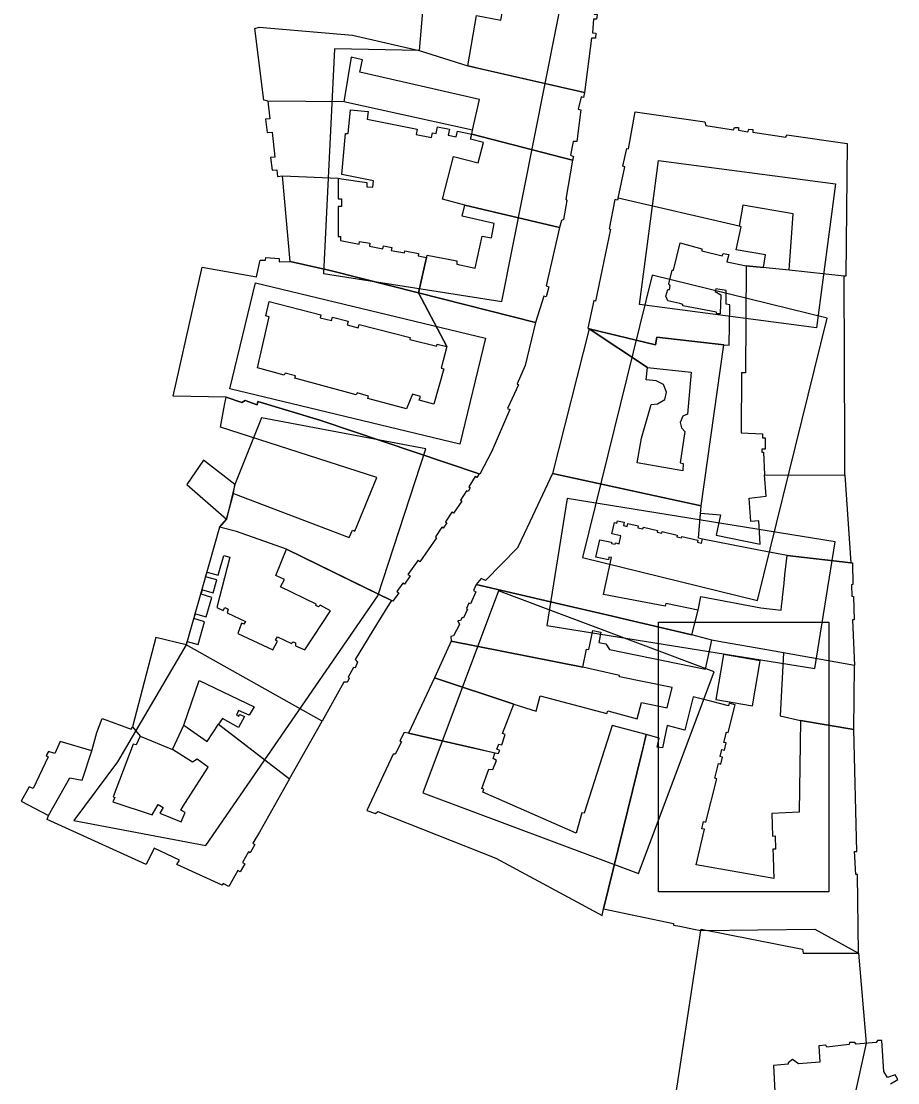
# Model space of a CAD drawing. Extents: x -293619 to -291580, y 30940 to 32770.
# Drawn here: x -291641.494 to -291637.479, y 30954.671 to 30959.536 of the extents above; entities that cross this region are included whole.
import ezdxf

# ---------------------------------------------------------------- set-up
doc = ezdxf.new("R2010")
doc.units = 0
doc.layers.add('RAMKA_I_OPISY', color=7, linetype='Continuous')

msp = doc.modelspace()

# ---------------------------------------------------------------- linework, layer by layer
at = {"layer": 'RAMKA_I_OPISY'}
for points in [[(-291639.4672, 30960.8158), (-291639.6246, 30959.9238), (-291639.6409, 30959.7608), (-291639.6714, 30959.402), (-291640.0591, 30959.4087), (-291640.1088, 30958.3791), (-291639.2922, 30958.2513), (-291638.9443, 30960.0051), (-291639.0153, 30960.914)], [(-291639.2553, 30959.8527), (-291638.8609, 30959.8048), (-291638.8536, 30959.8037), (-291638.8688, 30959.5684), (-291638.8561, 30959.5665), (-291638.858, 30959.5449), (-291638.8726, 30959.5449), (-291638.8766, 30959.4824), (-291638.8609, 30959.4805), (-291638.8628, 30959.458), (-291638.8815, 30959.458), (-291638.9137, 30959.2088), (-291638.9215, 30959.2107), (-291639.3772, 30959.3148), (-291639.4477, 30959.3309), (-291639.4076, 30959.5624), (-291639.2963, 30959.54), (-291639.268, 30959.6963), (-291639.6409, 30959.7608), (-291639.6246, 30959.9238), (-291639.4458, 30959.8908)], [(-291638.9682, 30958.8984), (-291639.43, 30959.0181), (-291639.426, 30959.0368), (-291639.3941, 30959.1763), (-291639.9433, 30959.3018), (-291639.9304, 30959.3583), (-291639.9824, 30959.3702), (-291640.0152, 30959.1664), (-291640.3642, 30959.1699), (-291640.3828, 30959.1743), (-291640.4239, 30959.5021), (-291640.4042, 30959.5078), (-291639.976, 30959.471), (-291639.6714, 30959.402), (-291639.4477, 30959.3309), (-291638.9137, 30959.2088), (-291638.9188, 30959.1864), (-291638.9294, 30959.1889), (-291638.9422, 30959.1322), (-291638.9297, 30959.1293), (-291638.9482, 30958.9839), (-291638.9653, 30958.9839), (-291638.9781, 30958.9212), (-291638.9639, 30958.9155)], [(-291640.2973, 30958.8266), (-291640.0424, 30958.8168), (-291640.0263, 30958.8139), (-291639.9113, 30958.7966), (-291639.9112, 30958.7765), (-291639.8827, 30958.7751), (-291639.8799, 30958.8036), (-291640.0252, 30958.8335), (-291640.008, 30959.0215), (-291639.9956, 30959.0204), (-291639.9857, 30959.1288), (-291639.9052, 30959.1214), (-291639.9084, 30959.0872), (-291639.6801, 30959.041), (-291639.685, 30959.0169), (-291639.6137, 30959.0024), (-291639.6092, 30959.0248), (-291639.5936, 30959.0217), (-291639.5875, 30959.0517), (-291639.5317, 30959.0404), (-291639.5373, 30959.0129), (-291639.5007, 30959.0055), (-291639.4954, 30959.0314), (-291639.43, 30959.0181), (-291639.426, 30959.0368), (-291640.0152, 30959.1664), (-291640.3642, 30959.1699), (-291640.3552, 30959.089), (-291640.3741, 30959.0869), (-291640.3673, 30959.0253), (-291640.3442, 30959.0279), (-291640.3314, 30958.9129), (-291640.3512, 30958.9108), (-291640.3447, 30958.8526), (-291640.3233, 30958.855), (-291640.3198, 30958.8239)], [(-291638.7598, 30958.7249), (-291638.7281, 30958.8688), (-291638.7378, 30958.871), (-291638.72, 30958.9522), (-291638.7116, 30958.9503), (-291638.6819, 30959.1207), (-291638.3626, 30959.0747), (-291638.3572, 30959.0585), (-291638.2315, 30959.0382), (-291638.2263, 30959.0485), (-291638.2085, 30959.0485), (-291638.2085, 30959.0357), (-291638.1649, 30959.0293), (-291638.1608, 30959.0409), (-291638.143, 30959.0395), (-291638.143, 30959.0279), (-291637.992, 30959.0044), (-291637.9866, 30959.0152), (-291637.7107, 30958.9746), (-291637.7159, 30958.3681), (-291637.7237, 30958.3681), (-291637.9764, 30958.3952), (-291637.957, 30958.6531), (-291638.1878, 30958.6929), (-291638.2058, 30958.5967)], [(-291639.0276, 30958.591), (-291639.4612, 30958.693), (-291639.5637, 30958.7198), (-291639.5129, 30958.9157), (-291639.4007, 30958.8866), (-291639.3766, 30958.9798), (-291639.4359, 30958.9951), (-291639.43, 30959.0181), (-291638.9683, 30958.8983), (-291638.9994, 30958.7203), (-291638.9938, 30958.7147), (-291639.0094, 30958.6275), (-291639.0194, 30958.6219)], [(-291638.5751, 30958.8974), (-291637.7637, 30958.7903), (-291637.8508, 30958.1306), (-291638.6622, 30958.2377)], [(-291639.6733, 30958.2913), (-291640.0786, 30958.3933), (-291640.2624, 30958.4339), (-291640.2973, 30958.8266), (-291640.0424, 30958.8168), (-291640.0424, 30958.7213), (-291640.0262, 30958.7213), (-291640.0262, 30958.6866), (-291640.0424, 30958.6866), (-291640.0424, 30958.5488), (-291640.0316, 30958.5488), (-291640.0316, 30958.5303), (-291639.946, 30958.514), (-291639.9435, 30958.5269), (-291639.8964, 30958.5179), (-291639.899, 30958.5047), (-291639.8369, 30958.4929), (-291639.8345, 30958.5059), (-291639.7961, 30958.4985), (-291639.7986, 30958.4853), (-291639.7377, 30958.4737), (-291639.7358, 30958.4837), (-291639.6739, 30958.4719), (-291639.6761, 30958.4606), (-291639.638, 30958.4533)], [(-291638.7598, 30958.7249), (-291638.7617, 30958.7157), (-291638.7749, 30958.7184), (-291638.8011, 30958.5843), (-291638.7952, 30958.5824), (-291638.8626, 30958.2534), (-291638.8701, 30958.2556), (-291638.8985, 30958.129), (-291638.892, 30958.1268), (-291638.5877, 30958.0524), (-291638.5823, 30958.0884), (-291638.2758, 30958.0524), (-291638.2515, 30958.0514), (-291638.2482, 30958.2358), (-291638.2639, 30958.2391), (-291638.2639, 30958.3024), (-291638.3115, 30958.3098), (-291638.3157, 30958.2971), (-291638.2893, 30958.2813), (-291638.2925, 30958.1948), (-291638.3072, 30958.1948), (-291638.3094, 30958.2022), (-291638.4632, 30958.2317), (-291638.4632, 30958.2381), (-291638.4768, 30958.2414), (-291638.5317, 30958.2549), (-291638.5412, 30958.275), (-291638.5317, 30958.3066), (-291638.5243, 30958.3066), (-291638.5212, 30958.3235), (-291638.5275, 30958.3319), (-291638.5117, 30958.3952), (-291638.5054, 30958.3952), (-291638.4759, 30958.5196), (-291638.3758, 30958.4933), (-291638.3758, 30958.4827), (-291638.283, 30958.4606), (-291638.2778, 30958.4711), (-291638.2525, 30958.4659), (-291638.262, 30958.4333), (-291638.2315, 30958.4266), (-291638.1736, 30958.4141), (-291638.0929, 30958.4064), (-291638.0847, 30958.4648), (-291638.2185, 30958.4878), (-291638.1963, 30958.5927), (-291638.2058, 30958.5967)], [(-291639.0276, 30958.591), (-291639.0884, 30958.3232), (-291639.0765, 30958.3186), (-291639.0884, 30958.2732), (-291639.0993, 30958.2764), (-291639.1382, 30958.155), (-291639.6733, 30958.2913), (-291639.638, 30958.4533), (-291639.6348, 30958.4641), (-291639.4982, 30958.437), (-291639.4982, 30958.4218), (-291639.4147, 30958.4034), (-291639.3822, 30958.5499), (-291639.3399, 30958.5433), (-291639.3269, 30958.6084), (-291639.4743, 30958.6421), (-291639.4612, 30958.693)], [(-291639.1382, 30958.155), (-291639.1853, 30957.9586), (-291639.2218, 30957.8734), (-291639.2156, 30957.869), (-291639.2662, 30957.7611), (-291639.2553, 30957.7557), (-291639.3378, 30957.5652), (-291639.393, 30957.4606), (-291639.3963, 30957.4616), (-291640.1256, 30957.7081), (-291640.4099, 30957.793), (-291640.4126, 30957.7779), (-291640.4683, 30957.7982), (-291640.4835, 30957.7882), (-291640.5551, 30957.8122), (-291640.7979, 30957.8182), (-291640.6647, 30958.4092), (-291640.4156, 30958.3638), (-291640.3985, 30958.4401), (-291640.375, 30958.4401), (-291640.3731, 30958.4528), (-291640.3114, 30958.449), (-291640.3122, 30958.4336), (-291640.2624, 30958.4339), (-291640.0786, 30958.3933), (-291639.6733, 30958.2913), (-291639.5442, 30958.0448), (-291639.5698, 30957.9452), (-291639.5584, 30957.9422), (-291639.6031, 30957.781), (-291639.6711, 30957.7991), (-291639.6647, 30957.8163), (-291639.7018, 30957.8272), (-291639.729, 30957.7602), (-291639.9065, 30957.8073), (-291639.9029, 30957.8173), (-291639.9546, 30957.8331), (-291639.96, 30957.8232), (-291640.2399, 30957.9002), (-291640.2372, 30957.9102), (-291640.2843, 30957.9224), (-291640.2888, 30957.9142), (-291640.412, 30957.9478), (-291640.3576, 30958.1817), (-291640.3739, 30958.1862), (-291640.3576, 30958.2506), (-291640.1211, 30958.1904), (-291640.1244, 30958.1771), (-291640.0719, 30958.1638), (-291640.068, 30958.1789), (-291639.9966, 30958.1608), (-291640.0009, 30958.1438), (-291639.9501, 30958.1309), (-291639.9462, 30958.1461), (-291639.7115, 30958.0864), (-291639.7137, 30958.0775), (-291639.5905, 30958.0461), (-291639.588, 30958.0559), (-291639.5442, 30958.0448), (-291639.6733, 30958.2913)], [(-291638.1766, 30957.9251), (-291638.1937, 30957.9251), (-291638.1957, 30957.6495), (-291638.0979, 30957.6444), (-291638.0979, 30957.6273), (-291638.0858, 30957.6262), (-291638.0858, 30957.5747), (-291638.1019, 30957.5747), (-291638.1019, 30957.5606), (-291638.0938, 30957.5606), (-291638.0897, 30957.457), (-291637.7213, 30957.456), (-291637.7215, 30957.5385), (-291637.7216, 30957.591), (-291637.7237, 30958.3681), (-291637.9764, 30958.3952), (-291638.1736, 30958.4141)], [(-291640.4212, 30958.3365), (-291639.3674, 30958.0836), (-291639.484, 30957.598), (-291640.5378, 30957.8509)], [(-291638.6035, 30958.372), (-291638.9222, 30957.0784), (-291638.1206, 30956.8809), (-291637.8019, 30958.1745)], [(-291638.892, 30958.1268), (-291639.0606, 30957.463), (-291638.3786, 30957.3156), (-291638.2758, 30958.0524), (-291638.5823, 30958.0884), (-291638.5877, 30958.0524), (-291638.892, 30958.1268), (-291638.6246, 30957.9485), (-291638.4246, 30957.9276), (-291638.4425, 30957.7349), (-291638.4634, 30957.7259), (-291638.4754, 30957.6976), (-291638.4694, 30957.6722), (-291638.4545, 30957.6557), (-291638.4754, 30957.5124), (-291638.4619, 30957.5094), (-291638.4634, 30957.475), (-291638.6724, 30957.5124), (-291638.653, 30957.6244), (-291638.6082, 30957.7797), (-291638.5784, 30957.7827), (-291638.5455, 30957.8021), (-291638.5381, 30957.8365), (-291638.5515, 30957.8708), (-291638.5858, 30957.8872), (-291638.6306, 30957.8917), (-291638.6246, 30957.9485)], [(-291639.3963, 30957.4616), (-291639.4063, 30957.4449), (-291639.4142, 30957.4496), (-291639.4432, 30957.4018), (-291639.4368, 30957.3973), (-291639.4463, 30957.3813), (-291639.4538, 30957.3842), (-291639.4816, 30957.3414), (-291639.4747, 30957.3364), (-291639.5134, 30957.2812), (-291639.5209, 30957.2857), (-291639.5509, 30957.2424), (-291639.5442, 30957.2371), (-291639.561, 30957.2122), (-291639.5665, 30957.2167), (-291639.5966, 30957.1732), (-291639.591, 30957.1681), (-291639.6671, 30957.0591), (-291639.6748, 30957.0653), (-291639.7228, 30957.0007), (-291639.7128, 30956.9937), (-291639.7382, 30956.9561), (-291639.7456, 30956.9613), (-291639.7728, 30956.9226), (-291639.7644, 30956.9168), (-291639.792, 30956.8776), (-291639.7971, 30956.8812), (-291640.2787, 30957.1162), (-291640.508, 30957.1979), (-291640.5852, 30957.2171), (-291640.5527, 30957.2544), (-291640.5216, 30957.3716), (-291639.9915, 30957.1692), (-291639.9765, 30957.2034), (-291639.9649, 30957.1986), (-291639.8653, 30957.4454), (-291640.5811, 30957.6762), (-291640.5622, 30957.776), (-291640.5551, 30957.8122), (-291640.4835, 30957.7882), (-291640.4683, 30957.7982), (-291640.4126, 30957.7779), (-291640.4099, 30957.793), (-291640.1256, 30957.7081)], [(-291640.3928, 30957.7187), (-291640.5151, 30957.4124), (-291640.5527, 30957.2544), (-291640.5852, 30957.2171), (-291640.7385, 30956.678), (-291641.0532, 30956.1424), (-291641.252, 30955.8726), (-291640.6485, 30955.759), (-291639.8603, 30956.9022), (-291639.6402, 30957.5767)], [(-291640.5527, 30957.2544), (-291640.5216, 30957.3716), (-291640.5151, 30957.4124), (-291640.6581, 30957.5241), (-291640.735, 30957.4135)], [(-291639.0606, 30957.463), (-291639.1644, 30957.2413), (-291639.1901, 30957.1867), (-291639.2202, 30957.1224), (-291639.3665, 30956.9731), (-291639.3876, 30956.982), (-291639.4098, 30956.9552), (-291639.0238, 30956.8649), (-291638.7858, 30956.809), (-291638.7151, 30956.7924), (-291638.4216, 30956.7237), (-291638.3932, 30956.8373), (-291638.5411, 30956.8671), (-291638.5441, 30956.8552), (-291638.8262, 30956.9089), (-291638.7894, 30957.0778), (-291638.8014, 30957.0804), (-291638.8041, 30957.0681), (-291638.8609, 30957.0805), (-291638.8436, 30957.1599), (-291638.7894, 30957.148), (-291638.7905, 30957.143), (-291638.7726, 30957.1391), (-291638.7713, 30957.1449), (-291638.755, 30957.1414), (-291638.747, 30957.178), (-291638.788, 30957.1869), (-291638.7768, 30957.2383), (-291638.7652, 30957.2358), (-291638.7628, 30957.2465), (-291638.7317, 30957.2397), (-291638.7351, 30957.2244), (-291638.7187, 30957.2208), (-291638.7157, 30957.2345), (-291638.668, 30957.2229), (-291638.6699, 30957.2148), (-291638.646, 30957.209), (-291638.6439, 30957.2179), (-291638.5788, 30957.202), (-291638.5807, 30957.1942), (-291638.56, 30957.1892), (-291638.5581, 30957.1972), (-291638.4891, 30957.1803), (-291638.4908, 30957.1732), (-291638.4688, 30957.1678), (-291638.4671, 30957.1748), (-291638.3944, 30957.157), (-291638.3964, 30957.149), (-291638.3773, 30957.1443), (-291638.3728, 30957.1627), (-291638.3919, 30957.1673), (-291638.3786, 30957.3156)], [(-291637.6937, 30957.054), (-291637.9858, 30957.087), (-291638.107, 30957.1108), (-291638.3728, 30957.1627), (-291638.3919, 30957.1673), (-291638.3816, 30957.2817), (-291638.2912, 30957.2731), (-291638.3111, 30957.181), (-291638.1086, 30957.139), (-291638.1149, 30957.2463), (-291638.1522, 30957.2428), (-291638.16, 30957.3497), (-291638.081, 30957.3591), (-291638.0897, 30957.457), (-291637.7213, 30957.456)], [(-291639.0863, 30956.7673), (-291637.8591, 30956.5698), (-291637.7656, 30957.1507), (-291638.9928, 30957.3482)], [(-291639.7972, 30956.8811), (-291639.8072, 30956.8668), (-291639.866, 30956.7706), (-291639.9638, 30956.6109), (-291639.9535, 30956.5987), (-291639.9638, 30956.5733), (-291639.9714, 30956.5746), (-291639.9965, 30956.5303), (-291639.9917, 30956.5238), (-291640.0003, 30956.5073), (-291640.0157, 30956.5073), (-291640.1158, 30956.3285), (-291640.7385, 30956.678), (-291640.7332, 30956.6939), (-291640.6839, 30956.6794), (-291640.6536, 30956.7841), (-291640.7025, 30956.7982), (-291640.6961, 30956.8203), (-291640.6462, 30956.8059), (-291640.6202, 30956.8957), (-291640.67, 30956.9102), (-291640.6641, 30956.9307), (-291640.6148, 30956.9164), (-291640.5978, 30956.9753), (-291640.649, 30956.9901), (-291640.6427, 30957.0117), (-291640.5913, 30956.9969), (-291640.5658, 30957.0876), (-291640.5383, 30957.0796), (-291640.5973, 30956.849), (-291640.5684, 30956.8354), (-291640.5616, 30956.849), (-291640.5463, 30956.8422), (-291640.5506, 30956.8252), (-291640.4665, 30956.7852), (-291640.4741, 30956.7725), (-291640.4843, 30956.7776), (-291640.5021, 30956.7304), (-291640.3417, 30956.6556), (-291640.3204, 30956.6947), (-291640.3289, 30956.6998), (-291640.3196, 30956.7147), (-291640.2559, 30956.6841), (-291640.2474, 30956.6926), (-291640.2372, 30956.6875), (-291640.2376, 30956.6737), (-291640.1945, 30956.6557), (-291640.0771, 30956.834), (-291640.1242, 30956.8592), (-291640.1327, 30956.8515), (-291640.1446, 30956.8583), (-291640.1421, 30956.8651), (-291640.3059, 30956.9437), (-291640.2881, 30956.9769), (-291640.328, 30956.9964), (-291640.2787, 30957.1162), (-291639.9709, 30956.9659)], [(-291637.6772, 30956.5833), (-291638.0019, 30956.6408), (-291638.0873, 30956.6561), (-291638.2815, 30956.691), (-291638.3305, 30956.6996), (-291638.4216, 30956.7237), (-291638.3932, 30956.8373), (-291638.3808, 30956.899), (-291638.1053, 30956.8476), (-291638.0124, 30956.8372), (-291638.0105, 30956.8551), (-291638.0068, 30956.8892), (-291638.0062, 30956.8949), (-291637.9993, 30956.9605), (-291637.9952, 30956.9987), (-291637.9858, 30957.087), (-291637.6937, 30957.054), (-291637.6858, 30957.0532), (-291637.6839, 30956.9547), (-291637.6902, 30956.9536), (-291637.6893, 30956.9006), (-291637.6815, 30956.899), (-291637.678, 30956.7929), (-291637.6858, 30956.7921)], [(-291639.6544, 30956.0004), (-291638.6661, 30955.6298), (-291638.3195, 30956.5542), (-291639.3077, 30956.9248)], [(-291639.4098, 30956.9552), (-291639.4214, 30956.9268), (-291639.4109, 30956.9209), (-291639.4358, 30956.866), (-291639.4431, 30956.8695), (-291639.4537, 30956.8445), (-291639.4489, 30956.8409), (-291639.468, 30956.8016), (-291639.4739, 30956.8027), (-291639.4812, 30956.7897), (-291639.4931, 30956.7886), (-291639.4858, 30956.7718), (-291639.5134, 30956.7194), (-291639.5264, 30956.7169), (-291639.524, 30956.6956), (-291638.9213, 30956.5752), (-291638.9045, 30956.6585), (-291638.8938, 30956.6574), (-291638.8748, 30956.7432), (-291638.839, 30956.736), (-291638.8474, 30956.6895), (-291638.8164, 30956.6824), (-291638.7985, 30956.6574), (-291638.3589, 30956.5673), (-291638.3305, 30956.6996), (-291638.4216, 30956.7237), (-291638.4282, 30956.7253), (-291638.7151, 30956.7924), (-291638.7858, 30956.809), (-291639.0238, 30956.8649)], [(-291637.794, 30956.7815), (-291637.794, 30955.546), (-291638.5751, 30955.546), (-291638.5751, 30956.7815)], [(-291640.1158, 30956.3285), (-291640.7385, 30956.678), (-291640.8771, 30956.7121), (-291640.9836, 30956.303), (-291640.949, 30956.2595), (-291640.801, 30956.1986), (-291640.7488, 30956.3095), (-291640.6791, 30956.5142), (-291640.4262, 30956.3945), (-291640.449, 30956.3553), (-291640.498, 30956.3771), (-291640.5078, 30956.3564), (-291640.4975, 30956.3515), (-291640.4937, 30956.3596), (-291640.4916, 30956.3592), (-291640.471, 30956.3494), (-291640.498, 30956.2998), (-291640.572, 30956.3401), (-291640.5899, 30956.3139), (-291640.2641, 30956.0645)], [(-291639.524, 30956.6956), (-291639.6013, 30956.5268), (-291639.2369, 30956.4064), (-291639.1357, 30956.3742), (-291639.1166, 30956.4445), (-291638.8106, 30956.3629), (-291638.8074, 30956.3751), (-291638.6721, 30956.339), (-291638.652, 30956.4141), (-291638.5342, 30956.3891), (-291638.5114, 30956.4821), (-291638.7533, 30956.5322), (-291638.7533, 30956.537), (-291638.9213, 30956.5752)], [(-291638.312, 30956.427), (-291638.1444, 30956.3981), (-291638.1088, 30956.6052), (-291638.2764, 30956.634)], [(-291637.6799, 30956.2898), (-291637.6772, 30956.5833), (-291638.0019, 30956.6408), (-291638.0175, 30956.3523), (-291637.9247, 30956.3312)], [(-291639.6013, 30956.5268), (-291639.7195, 30956.273), (-291639.419, 30956.204), (-291639.3096, 30956.1799), (-291639.3013, 30956.1942), (-291639.3156, 30956.2002), (-291639.306, 30956.2228), (-291639.2917, 30956.2192), (-291639.2762, 30956.2669), (-291639.2894, 30956.2717), (-291639.2369, 30956.4064)], [(-291637.9296, 30955.9116), (-291638.0551, 30955.9055), (-291638.0524, 30955.8019), (-291638.0403, 30955.8023), (-291638.0387, 30955.7424), (-291638.0502, 30955.7421), (-291638.0494, 30955.7107), (-291638.0478, 30955.6513), (-291638.0466, 30955.6067), (-291638.3403, 30955.6595), (-291638.4021, 30955.6706), (-291638.3645, 30955.8327), (-291638.376, 30955.8356), (-291638.3677, 30955.8683), (-291638.3571, 30955.8656), (-291638.307, 30956.0639), (-291638.3172, 30956.0665), (-291638.3001, 30956.1342), (-291638.2896, 30956.1315), (-291638.2815, 30956.1633), (-291638.2925, 30956.1661), (-291638.2843, 30956.1985), (-291638.2727, 30956.1955), (-291638.2643, 30956.2285), (-291638.2748, 30956.2312), (-291638.263, 30956.2779), (-291638.2548, 30956.2759), (-291638.2228, 30956.4031), (-291638.2515, 30956.4104), (-291638.2544, 30956.3988), (-291638.3307, 30956.418), (-291638.4154, 30956.4397), (-291638.4539, 30956.2873), (-291638.5353, 30956.3079), (-291638.556, 30956.2067), (-291638.5804, 30956.2091), (-291638.5718, 30956.2506), (-291638.6307, 30956.2676), (-291638.6529, 30956.1767), (-291638.7151, 30955.9216), (-291638.8258, 30955.4691), (-291638.5052, 30955.4017), (-291638.5066, 30955.3941), (-291638.4773, 30955.3883), (-291638.4124, 30955.3752), (-291638.38, 30955.3687), (-291638.3786, 30955.3757), (-291637.915, 30955.2829), (-291637.9114, 30955.2646), (-291637.659, 30955.2654), (-291637.6628, 30955.6257), (-291637.6701, 30955.6257), (-291637.6715, 30955.65), (-291637.6748, 30955.7084), (-291637.6761, 30955.7317), (-291637.6664, 30955.7317), (-291637.6799, 30956.2898), (-291637.9247, 30956.3312)], [(-291640.801, 30956.1986), (-291640.7488, 30956.3095), (-291640.6422, 30956.2346), (-291640.5899, 30956.3139), (-291640.5184, 30956.2592), (-291640.2641, 30956.0645), (-291640.403, 30955.8204), (-291640.4323, 30955.7688), (-291640.4231, 30955.7636), (-291640.4453, 30955.7247), (-291640.4532, 30955.729), (-291640.4805, 30955.6809), (-291640.4699, 30955.6752), (-291640.4913, 30955.6376), (-291640.5016, 30955.6433), (-291640.543, 30955.5702), (-291640.5687, 30955.5848), (-291640.5735, 30955.5765), (-291640.7802, 30955.6719), (-291640.7686, 30955.6909), (-291640.8852, 30955.7461), (-291640.922, 30955.6722), (-291641.3743, 30955.8778), (-291641.3691, 30955.8957), (-291641.2717, 30956.0688), (-291641.2141, 30956.058), (-291641.1708, 30956.1927), (-291641.1473, 30956.2771), (-291641.1227, 30956.3412), (-291640.9896, 30956.2911), (-291640.9836, 30956.303), (-291640.949, 30956.2595), (-291640.9668, 30956.2193), (-291640.9809, 30956.2226), (-291641.0728, 30955.9814), (-291641.0653, 30955.9785), (-291641.0734, 30955.9582), (-291640.8939, 30955.8984), (-291640.866, 30955.946), (-291640.8439, 30955.9331), (-291640.8591, 30955.9071), (-291640.7617, 30955.8668), (-291640.7433, 30955.9103), (-291640.7628, 30955.9212), (-291640.7519, 30955.9383), (-291640.7061, 30956.01), (-291640.6377, 30956.117), (-291640.6878, 30956.154), (-291640.7084, 30956.1399)], [(-291639.3799, 30956.0029), (-291639.374, 30956.016), (-291639.3835, 30956.0196), (-291639.3513, 30956.109), (-291639.3334, 30956.1066), (-291639.3168, 30956.1483), (-291639.3322, 30956.1567), (-291639.3239, 30956.1823), (-291639.419, 30956.204), (-291639.7195, 30956.273), (-291639.7396, 30956.276), (-291639.7588, 30956.2379), (-291639.7515, 30956.2341), (-291639.7801, 30956.177), (-291639.7896, 30956.177), (-291639.91, 30955.9184), (-291639.8713, 30955.9051), (-291639.8607, 30955.914), (-291639.3203, 30955.7006), (-291638.8331, 30955.4385), (-291638.8258, 30955.4691), (-291638.7151, 30955.9216), (-291638.6529, 30956.1767), (-291638.6422, 30956.2205), (-291638.6307, 30956.2676), (-291638.7866, 30956.3081), (-291638.9153, 30955.9064), (-291638.926, 30955.9087), (-291638.9522, 30955.8158)], [(-291641.3691, 30955.8957), (-291641.2717, 30956.0688), (-291641.2141, 30956.058), (-291641.1708, 30956.1927), (-291641.315, 30956.2359), (-291641.3394, 30956.1799), (-291641.3691, 30956.1899), (-291641.38, 30956.1709), (-291641.37, 30956.1646), (-291641.4386, 30956.0201), (-291641.4566, 30956.0274), (-291641.4936, 30955.9615)], [(-291637.659, 30955.2654), (-291637.6233, 30954.8523), (-291637.723, 30954.4028), (-291637.6727, 30954.2017), (-291637.7225, 30954.159), (-291637.8096, 30954.1668), (-291637.9307, 30954.1343), (-291638.1292, 30954.1189), (-291638.4998, 30954.5858), (-291638.38, 30955.3687), (-291637.8579, 30955.3755)]]:
    msp.add_lwpolyline(points, close=True, dxfattribs=at)
msp.add_lwpolyline([(-291637.5124, 30954.6662), (-291637.4786, 30954.6857), (-291637.4902, 30954.7078), (-291637.526, 30954.6962), (-291637.5425, 30954.7235), (-291637.5522, 30954.8658), (-291637.5714, 30954.8658), (-291637.5774, 30954.8561), (-291637.6693, 30954.8485), (-291637.675, 30954.8561), (-291637.6994, 30954.8553), (-291637.7012, 30954.8466), (-291637.803, 30954.8339), (-291637.8086, 30954.8436), (-291637.8397, 30954.8407), (-291637.8358, 30954.7661), (-291637.9326, 30954.7583), (-291637.9607, 30954.7777), (-291637.9801, 30954.7622), (-291637.9801, 30954.7559), (-291638.0478, 30954.7511), (-291638.0361, 30954.5106)], dxfattribs=at)

doc.saveas('drawing.dxf')
